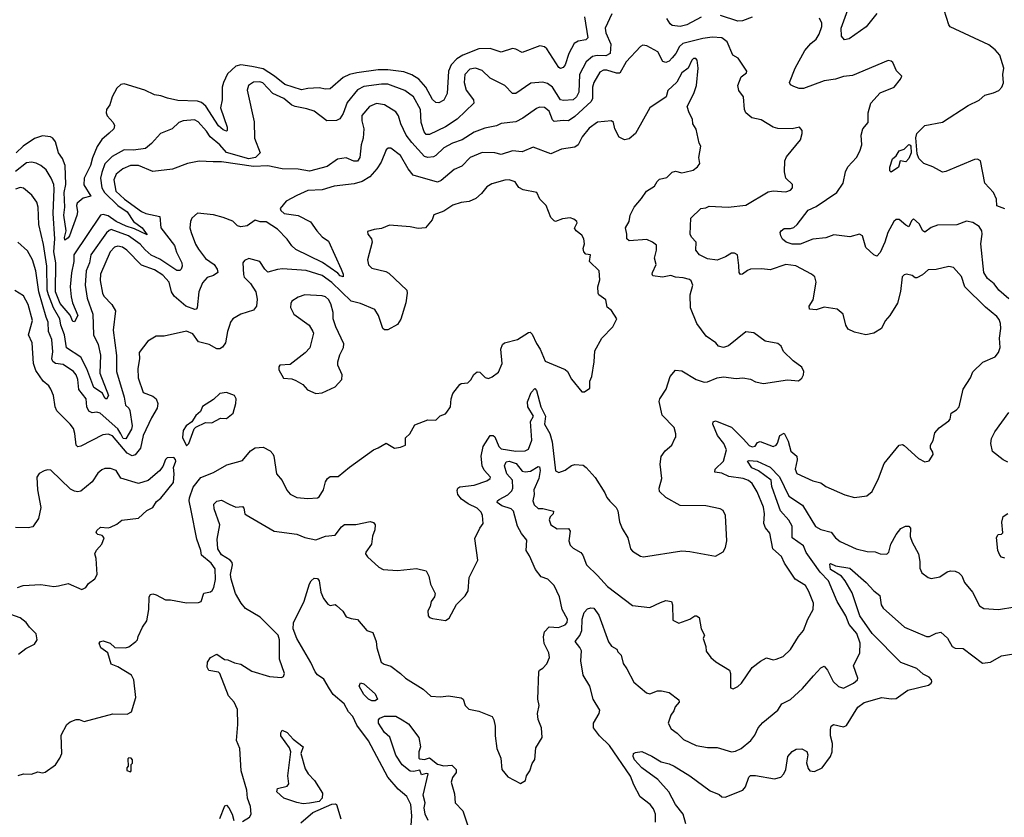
# Model space of a CAD drawing. Extents: x 1690054 to 1842981, y 782881 to 914114.
# Tile 386 of 656: x 1760462 to 1766622, y 878525 to 883518. Entities that reach past the tile are written whole.
import ezdxf

# ---------------------------------------------------------------- set-up
doc = ezdxf.new("R2010")
doc.units = 0

msp = doc.modelspace()

# ---------------------------------------------------------------- linework, layer by layer
at = {"layer": '0CON10XD'}
for points in [[(1765825, 883555.6), (1765757, 883473), (1765651.5, 883398.5), (1765622.5, 883392.5), (1765603.8, 883415), (1765601.1, 883465), (1765660, 883625)], [(1764167.3, 883555), (1764124.7, 883465), (1764129.6, 883435), (1764159.4, 883365), (1764155.4, 883305), (1764128.3, 883291.7), (1764075, 883292.5), (1764045, 883286.7), (1764005.7, 883254.3), (1763964.8, 883175), (1763959.8, 883065), (1763944.6, 883035), (1763925, 883016.8), (1763865, 883011.8), (1763845, 883016.7), (1763795, 883094.7), (1763765, 883118.5), (1763735, 883127.1), (1763659.4, 883120.6), (1763565, 883055.7), (1763545, 883055.7), (1763496.3, 883106.3), (1763405, 883150.9), (1763355, 883200), (1763314.6, 883214.6), (1763278.6, 883208.6), (1763246.2, 883175), (1763242.4, 883125), (1763254.4, 883075.6), (1763301.1, 883015), (1763303.1, 882995), (1763198.1, 882895), (1763125, 882846.7), (1763025, 882798.5), (1763005, 882800), (1762993.3, 882815), (1762974.7, 882875), (1762968.9, 882955), (1762926.1, 883035), (1762870.6, 883075), (1762765, 883113.6), (1762725, 883114.7), (1762615, 883098.8), (1762575, 883078.7), (1762510.8, 882999.3), (1762485, 882930.8), (1762465, 882897.5), (1762445, 882885.6), (1762383.8, 882885), (1762305, 882945.6), (1762259.3, 882959.3), (1762185, 882973.3), (1762165, 882982.9), (1762113.6, 883023.6), (1762045.5, 883055), (1761983.1, 883123.1), (1761965, 883128.9), (1761925, 883126.5), (1761893.8, 883105), (1761884.3, 883075.7), (1761928.6, 882878.6), (1761930.7, 882775), (1761966.9, 882685), (1761938.3, 882655), (1761895, 882645.9), (1761755, 882686.7), (1761713.6, 882735), (1761653.5, 882785), (1761630.4, 882820.4), (1761578.2, 882878.2), (1761555, 882890.7), (1761485, 882883.5), (1761458, 882875), (1761415, 882834.5), (1761343.9, 882806.1), (1761286.8, 882743.2), (1761249.1, 882710.9), (1761175, 882701.8), (1761115, 882702.2), (1761039.6, 882660.4), (1760995.3, 882614.7), (1760975, 882561.8), (1760968.2, 882525), (1760975.6, 882465), (1760993, 882435), (1761075, 882355.2), (1761134.7, 882315), (1761173.4, 882253.4), (1761227.5, 882215), (1761259.2, 882170.8), (1761179.3, 882209.3), (1761127.3, 882225), (1761066.4, 882255), (1761015, 882289.4), (1760985, 882298.4), (1760967.1, 882295), (1760800.5, 882045), (1760800.5, 882005), (1760786.1, 881933.9), (1760777.1, 881845), (1760783, 881783), (1760791.7, 881745), (1760825.3, 881665), (1760805, 881626), (1760795, 881629.4), (1760778.4, 881668.4), (1760715, 881741), (1760685.4, 881815), (1760687.3, 881995), (1760676, 882065), (1760682, 882145), (1760672.3, 882305), (1760677.4, 882457.4), (1760674.7, 882485), (1760659.2, 882525), (1760628, 882578), (1760595, 882604.6), (1760565, 882618.5), (1760535, 882625.5), (1760505, 882620.9), (1760435, 882566.4)], [(1765045, 883533.3), (1764985, 883510), (1764955, 883508.9), (1764846.3, 883543.7)], [(1766625, 882333.1), (1766575, 882353.3), (1766572.7, 882395), (1766555.5, 882435), (1766499.4, 882495), (1766473.9, 882633.9), (1766455, 882643.8), (1766435, 882642.5), (1766256.4, 882566.4), (1766235, 882564), (1766216.4, 882573.6), (1766175, 882597.5), (1766117.9, 882617.9), (1766088.3, 882648.3), (1766077.4, 882677.4), (1766067.7, 882777.7), (1766073.8, 882805), (1766125, 882855.9), (1766235, 882875.8), (1766395, 882980.6), (1766465, 883014.3), (1766500, 883045), (1766555, 883059.1), (1766587.5, 883075), (1766605.6, 883095), (1766616.7, 883123.3), (1766613.1, 883175), (1766618.9, 883215), (1766594.3, 883295), (1766565, 883328.6), (1766525, 883360.5), (1766283.4, 883473.4), (1766274.2, 883485), (1766246.8, 883576.8)], [(1763996.6, 883535), (1764016.4, 883403.6), (1764005, 883390.7), (1763955, 883382.8), (1763931.9, 883368.1), (1763897.1, 883305), (1763875, 883236), (1763861.8, 883218.2), (1763845, 883212.2), (1763835, 883218.6), (1763759.2, 883335), (1763745, 883347.1), (1763715.5, 883354.5), (1763605, 883312.5), (1763565, 883333.6), (1763545, 883337.1), (1763475, 883315.4), (1763405, 883338.1), (1763335, 883335.6), (1763235, 883296.5), (1763197.5, 883272.5), (1763160.8, 883235), (1763144.8, 883195), (1763136.2, 883055), (1763115, 883013.1), (1763085, 882997.1), (1763065, 882999.2), (1763045, 883018.5), (1763003, 883095), (1762958.2, 883145), (1762915, 883173.2), (1762865, 883191.9), (1762765, 883204.8), (1762705, 883204.1), (1762571.2, 883185), (1762525, 883174.3), (1762485, 883154.8), (1762404.3, 883085.7), (1762375, 883082.6), (1762335, 883091.1), (1762265, 883087.8), (1762225, 883079.6), (1762121.6, 883111.6), (1762056.5, 883165), (1761985, 883210.9), (1761914.9, 883225.1), (1761845, 883235.8), (1761814.2, 883225.8), (1761762, 883178), (1761736.7, 883125), (1761729, 883095), (1761728, 883015), (1761718.9, 882965), (1761759.5, 882845), (1761760.8, 882825), (1761755, 882819.2), (1761735, 882827.3), (1761705, 882854.1), (1761626.1, 882976.1), (1761599.7, 882999.7), (1761575, 883007), (1761451.4, 883011.4), (1761386, 883026), (1761345, 883041.8), (1761305, 883047.8), (1761245, 883076.9), (1761115, 883115.8), (1761095, 883112), (1761070.3, 883089.7), (1761040.6, 883035), (1761026, 882985), (1761006, 882955), (1761002, 882935), (1761010, 882915), (1761046, 882875), (1761056, 882855), (1761050, 882835), (1761022.6, 882807.4)], [(1764725, 883532.5), (1764635.8, 883485), (1764595, 883474.7), (1764545, 883482.2), (1764531.6, 883491.6), (1764511.1, 883525)], [(1766649.9, 881769.9), (1766587.5, 881825), (1766558.5, 881865), (1766517.6, 881897.6), (1766493.8, 881935), (1766475.6, 882115), (1766484.3, 882175), (1766481.4, 882195), (1766465, 882223.8), (1766425, 882248), (1766385, 882256), (1766325, 882234), (1766205, 882231.5), (1766165, 882217.1), (1766125, 882188), (1766112.5, 882195), (1766089.4, 882239.4), (1766055, 882271.2), (1766041.1, 882258.9), (1766025, 882221.2), (1766005, 882230.8), (1765965, 882266), (1765945, 882266.2), (1765931.2, 882255), (1765892.7, 882185), (1765874.5, 882125), (1765845, 882060), (1765825, 882037.5), (1765805, 882046.7), (1765755, 882091.2), (1765734.3, 882164.3), (1765715.9, 882175.9), (1765655, 882159.1), (1765555, 882171.8), (1765505, 882152.2), (1765425, 882143.3), (1765345, 882111.6), (1765295, 882111.8), (1765257.5, 882125), (1765235, 882144.4), (1765224.4, 882165), (1765220.8, 882185), (1765226, 882195), (1765245, 882210), (1765285, 882210.6), (1765305, 882217.8), (1765326.7, 882235), (1765395.7, 882325), (1765445, 882348.5), (1765574.3, 882435), (1765612.9, 882495), (1765629.2, 882565), (1765643.2, 882596.8), (1765698, 882655), (1765717.5, 882695), (1765730, 882735), (1765725.8, 882795), (1765738, 882835), (1765771.2, 882875), (1765771.2, 882935), (1765786.7, 882995), (1765845, 883060), (1765933.3, 883095), (1765973.3, 883145), (1765980, 883165), (1765947.9, 883197.9), (1765925, 883250), (1765915, 883258.8), (1765895, 883262), (1765672.6, 883167.4), (1765615, 883162.3), (1765565, 883145.5), (1765495.4, 883134.6), (1765365, 883087.3), (1765337.9, 883087.9), (1765305, 883098.9), (1765285, 883110), (1765279.2, 883125), (1765313.1, 883215), (1765374.5, 883325), (1765412.1, 883367.9), (1765444.6, 883395.4), (1765464, 883426), (1765480.4, 883475), (1765480, 883495), (1765466.9, 883526.9)], [(1766045, 881917.1), (1766010, 881925), (1765995, 881920), (1765983, 881907), (1765973, 881817), (1765953.3, 881743.3), (1765905.8, 881665), (1765876.4, 881633.6), (1765854.6, 881585.4), (1765806.7, 881555), (1765755, 881545.6), (1765685, 881561.4), (1765645, 881581.4), (1765631.5, 881605), (1765614.4, 881674.4), (1765576.7, 881705), (1765495, 881717.1), (1765445, 881700.6), (1765404.2, 881705), (1765401.5, 881725), (1765427.1, 881765), (1765445.7, 881875), (1765437, 881907), (1765416.7, 881925), (1765317.7, 881977.7), (1765255.5, 881984.5), (1765157.2, 881952.8), (1765105, 881958.5), (1765035, 881955.6), (1765015, 881948.6), (1764985, 881924.4), (1764972.3, 881922.3), (1764964.2, 881934.2), (1764961.2, 881978.8), (1764952, 882045), (1764935, 882057.1), (1764915, 882056.9), (1764877.7, 882032.3), (1764825, 882013.3), (1764765, 882020.5), (1764715.8, 882045), (1764693.1, 882075), (1764694.3, 882125), (1764665.5, 882155.5), (1764657.1, 882175), (1764660, 882275), (1764723.3, 882335), (1764755, 882340), (1764775, 882350), (1764895, 882344.5), (1765004.3, 882355.7), (1765145, 882440.8), (1765175, 882445.8), (1765255, 882440), (1765285, 882450), (1765296.7, 882465), (1765297.1, 882485), (1765256.2, 882525), (1765246.1, 882566.1), (1765249.4, 882635), (1765260.2, 882659.8), (1765346.2, 882765), (1765357.5, 882805), (1765357.5, 882825), (1765340, 882845), (1765295.8, 882834.2), (1765205, 882836.9), (1765175, 882844.2), (1765100.7, 882890.7), (1765043.2, 882903.2), (1765005, 882933.8), (1764996.4, 882956.4), (1764991.1, 883035), (1764961.9, 883075), (1764954.4, 883105), (1764975, 883160), (1765010, 883185), (1765012, 883195), (1764956, 883276), (1764924.4, 883295), (1764888.8, 883378.8), (1764855, 883404.5), (1764795, 883409.3), (1764735, 883400.7), (1764611.5, 883368.5), (1764590.5, 883349.5), (1764566.6, 883305), (1764545, 883279.5), (1764525, 883258.5), (1764505, 883248.9), (1764486.4, 883256.4), (1764455, 883315.5), (1764385, 883354.2), (1764361.2, 883358.8), (1764345, 883348.8), (1764256.1, 883253.9), (1764216.4, 883183.6), (1764195, 883182.7), (1764135, 883201.9), (1764115, 883200.8), (1764091.2, 883188.8), (1764053.8, 883125), (1764046.7, 883095), (1764045.8, 883025), (1764037.1, 883005), (1763935, 882911.5), (1763895, 882884.6), (1763862.6, 882887.4), (1763805, 882879.4), (1763795, 882891.2), (1763775, 882945.5), (1763745, 882968.5), (1763715, 882970.9), (1763695, 882962.7), (1763609.1, 882900.9), (1763565, 882879.3), (1763475, 882867.3), (1763445, 882852.3), (1763371.4, 882838.6), (1763305, 882813.1), (1763230, 882765), (1763170.8, 882745), (1763115, 882716.2), (1763065, 882666.7), (1763050.2, 882659.8), (1763015, 882654.7), (1762995, 882660.4), (1762915, 882749.3), (1762878.9, 882795), (1762846.9, 882865), (1762832.7, 882915), (1762815, 882940.6), (1762745, 882984.4), (1762695, 882992.1), (1762651.1, 882975), (1762603, 882917), (1762601.8, 882885), (1762614.1, 882834.1), (1762610.9, 882775), (1762597.8, 882735), (1762589.1, 882655), (1762575, 882632.9), (1762551.7, 882631.7), (1762505, 882652.9), (1762450, 882645), (1762385, 882599.5), (1762275, 882568.7), (1762205, 882582.4), (1762105, 882583.3), (1762015, 882603.2), (1761925, 882598.1), (1761725, 882627.6), (1761672.6, 882627.4), (1761585, 882632.6), (1761512.3, 882617.7), (1761418.8, 882581.2), (1761295, 882568), (1761205, 882605.6), (1761155, 882604), (1761106.7, 882585), (1761065, 882550), (1761050, 882515), (1761063.8, 882445), (1761116.9, 882395), (1761225, 882317.8), (1761252, 882305), (1761338.9, 882285), (1761345.9, 882215), (1761430.7, 882105), (1761442.3, 882062.3), (1761476.2, 881995), (1761478.9, 881975), (1761471.5, 881955), (1761463.1, 881946.9), (1761445, 881946.9), (1761338, 882018), (1761283.6, 882043.6), (1761247.3, 882077.3), (1761215, 882111.7), (1761142.1, 882165), (1761035, 882203.4), (1761021.2, 882198.8), (1761005, 882182.5), (1760908.1, 882045), (1760898.1, 881995), (1760878.4, 881945), (1760871.9, 881855), (1760883.3, 881775), (1760919.3, 881675), (1760923.8, 881545), (1760952.5, 881485), (1760967.4, 881417.4), (1760962.6, 881305), (1761017.5, 881165), (1761005, 881142.2), (1760995, 881148.6), (1760980.6, 881180.6), (1760926.5, 881215), (1760881.6, 881331.6), (1760844.7, 881405), (1760754.1, 881464.1), (1760743, 881545), (1760720, 881605), (1760714, 881645), (1760672.7, 881715), (1760641.3, 881795), (1760634.1, 881825), (1760631.7, 881975), (1760610.4, 882110.4), (1760581.2, 882235), (1760578.4, 882345), (1760568.7, 882375), (1760538.9, 882418.9), (1760485, 882463.6), (1760465, 882466.2), (1760435, 882457.6)], [(1764897, 881477), (1764865, 881466.7), (1764835, 881473.3), (1764816.7, 881495), (1764755.8, 881535.8), (1764699.2, 881615), (1764659.2, 881715), (1764655.7, 881795), (1764672.5, 881855), (1764662.7, 881882.7), (1764651.7, 881891.7), (1764612.5, 881902.5), (1764565, 881906.5), (1764535, 881916.4), (1764484.4, 881905.6), (1764423.3, 881915), (1764418, 881925), (1764420.8, 881935), (1764444.2, 881985), (1764434.4, 882025), (1764446.9, 882075), (1764445.4, 882105.4), (1764422, 882125), (1764385, 882141.5), (1764275, 882134.3), (1764261.2, 882145), (1764261.1, 882175), (1764251.4, 882215), (1764275.9, 882254.1), (1764282.2, 882295), (1764306.2, 882343.8), (1764352.2, 882397.8), (1764382.5, 882445), (1764433.3, 882475), (1764450, 882505), (1764465, 882518.7), (1764510.5, 882529.5), (1764545, 882563.4), (1764565, 882569.1), (1764605, 882559.5), (1764623.9, 882563.9), (1764675, 882576.7), (1764703, 882597), (1764717, 882617), (1764710, 882655), (1764723.8, 882725), (1764714, 882745), (1764695, 882832.5), (1764673.8, 882865), (1764671.2, 882895), (1764650, 882935), (1764638.8, 882975), (1764680, 883055), (1764697.1, 883105), (1764707.1, 883215), (1764700, 883265), (1764692.5, 883275), (1764677.5, 883275), (1764666.2, 883265), (1764644.4, 883215), (1764604.4, 883185), (1764572.6, 883127.4), (1764518, 883075), (1764506.7, 883035), (1764404, 882965), (1764315, 882806.2), (1764275, 882772), (1764245, 882766), (1764211.7, 882781.7), (1764185.7, 882835), (1764177.1, 882875), (1764165, 882884.2), (1764077, 882877), (1764025, 882839.2), (1763980, 882785), (1763955.4, 882734.6), (1763935, 882720), (1763852, 882708), (1763785, 882677.1), (1763675, 882720), (1763605, 882690), (1763545, 882697.5), (1763475, 882673.5), (1763435, 882683.6), (1763355, 882685.5), (1763280.8, 882655), (1763228.5, 882601.5), (1763180.5, 882579.5), (1763099.1, 882510.9), (1763075, 882501.2), (1762923.1, 882545), (1762893.2, 882583.2), (1762845, 882666.9), (1762785, 882713.3), (1762767.5, 882712.5), (1762755, 882702), (1762722.7, 882625), (1762696.4, 882583.6), (1762653.6, 882535), (1762605, 882504.7), (1762555, 882490), (1762428.8, 882475), (1762355, 882452.1), (1762265, 882447.5), (1762195, 882418), (1762129.3, 882380.7), (1762092.5, 882335), (1762095, 882322.5), (1762117.5, 882305), (1762205, 882291.3), (1762281.7, 882251.7), (1762320.4, 882195), (1762355, 882157.5), (1762395, 882130.8), (1762474.2, 881955), (1762486, 881925), (1762485, 881907.5), (1762466.7, 881915), (1762451.8, 881931.8), (1762356.9, 881996.9), (1762188.6, 882078.6), (1762165, 882101.1), (1762135, 882143.3), (1762075, 882205.7), (1762005, 882252.5), (1761967, 882253), (1761935, 882262.5), (1761885, 882226.7), (1761845, 882220), (1761825, 882227.5), (1761795, 882257.5), (1761735, 882279.6), (1761675, 882295.4), (1761575, 882306.5), (1761540, 882275), (1761530, 882255), (1761526.4, 882215), (1761533.9, 882185), (1761562.4, 882112.4), (1761581.1, 882081.1), (1761623.6, 882023.6), (1761679.5, 881985), (1761697.8, 881955), (1761700.8, 881935), (1761673.5, 881916.5), (1761635, 881903.8), (1761605, 881870.6), (1761583.8, 881815), (1761572.5, 881715), (1761566.7, 881705), (1761557, 881703), (1761501.1, 881725), (1761427.8, 881787.8), (1761411.8, 881815), (1761397.9, 881875), (1761358.5, 881918.5), (1761305, 881952), (1761225, 881980.4), (1761133.3, 882075), (1761105, 882093.8), (1761075, 882099.2), (1761055, 882093.8), (1761028.6, 882065), (1760967.6, 881925), (1760964.8, 881885), (1760979.1, 881805), (1760987.9, 881787.9), (1761039.5, 881735), (1761060.6, 881695), (1761046.2, 881575), (1761068.3, 881415), (1761066.9, 881315), (1761116.1, 881155), (1761123.8, 881105), (1761145.5, 881085), (1761151.2, 881071.2), (1761165.2, 880975), (1761161.7, 880955), (1761127, 880893), (1761109, 880895), (1761094.8, 880924.8), (1761075.9, 880955.9), (1760966.5, 881055), (1760945, 881060.3), (1760915, 881056.4), (1760895, 881067.8), (1760881.8, 881095), (1760876.9, 881145), (1760833, 881203), (1760825, 881265.8), (1760814.3, 881294.3), (1760797.7, 881315), (1760735, 881359.6), (1760685, 881365.8), (1760668.5, 881378.5), (1760663.9, 881395), (1760668.3, 881438.3), (1760663.7, 881515), (1760642.1, 881565), (1760640.6, 881625), (1760627.1, 881655), (1760582, 881815), (1760563, 881945), (1760541.1, 882015), (1760509.9, 882069.9), (1760450.5, 882125)], [(1761022.6, 882807.4), (1760975, 882766.7), (1760946.5, 882723.5), (1760916.9, 882653.1), (1760904.2, 882605), (1760864.7, 882525), (1760864.3, 882484.3), (1760907, 882413), (1760860, 882400), (1760821.7, 882368.3), (1760817.6, 882355), (1760824.6, 882315), (1760818.5, 882291.5), (1760772.7, 882165), (1760765, 882151.5), (1760745, 882138), (1760741.3, 882155), (1760751.8, 882195), (1760738, 882295), (1760744.4, 882345), (1760740.9, 882435), (1760751.5, 882485), (1760746.5, 882605), (1760729, 882649), (1760704.7, 882685), (1760685, 882752.5), (1760670, 882775), (1760655, 882784), (1760605, 882790.2), (1760555, 882773.5), (1760483.8, 882725), (1760439, 882685)], [(1765915, 882563.8), (1765905, 882572.5), (1765905.4, 882595.4), (1765922.4, 882647.6), (1765945.6, 882664.4), (1765965, 882696.9), (1765995, 882707.1), (1766025, 882735.8), (1766032.9, 882732.9), (1766038.1, 882725), (1766039.4, 882685), (1766025, 882648.8), (1766005, 882628.8), (1765970, 882635), (1765959.1, 882595), (1765915, 882563.8)], [(1760453, 878787), (1760485, 878796.7), (1760535, 878794), (1760575, 878808.8), (1760605, 878804), (1760622.3, 878807.7), (1760685, 878853.3), (1760713.8, 878895), (1760726, 878925), (1760721.2, 879038.8), (1760757.5, 879105), (1760777, 879123), (1760815, 879137.5), (1760835, 879137.5), (1760865, 879123.8), (1761045, 879172.5), (1761135, 879170), (1761162.5, 879185), (1761188.8, 879275), (1761176.7, 879385), (1761162.5, 879415), (1761075, 879465.7), (1761035, 879483.3), (1761014.3, 879554.3), (1760970, 879585), (1760960, 879615), (1760967.5, 879625), (1760985, 879630), (1761028.8, 879615), (1761058, 879588), (1761125, 879586.4), (1761145, 879591.2), (1761188.6, 879625), (1761198.6, 879635), (1761202.7, 879657.3), (1761231.2, 879715), (1761257.1, 879755), (1761270.4, 879825), (1761272.2, 879905), (1761280.7, 879919.3), (1761295, 879923.1), (1761315, 879917.8), (1761375, 879885.7), (1761405.9, 879885.9), (1761505, 879867.5), (1761580.7, 879869.3), (1761597.5, 879875), (1761615, 879927.5), (1761655, 879936.7), (1761666.7, 879945), (1761675.9, 879964.1), (1761686.2, 880013.8), (1761685, 880081.2), (1761660.5, 880115), (1761599.1, 880165), (1761596.1, 880195), (1761570.7, 880265), (1761534.7, 880445), (1761523.2, 880505), (1761525.3, 880525), (1761548.2, 880591.8), (1761595, 880650.9), (1761675, 880683.5), (1761757.9, 880732.1), (1761855, 880757.8), (1761905, 880818.6), (1761935, 880838.1), (1761985, 880841.4), (1762028.7, 880818.7), (1762045, 880800.8), (1762052.7, 880785), (1762068.6, 880675), (1762103.9, 880633.9), (1762133.6, 880573.6), (1762155, 880547.5), (1762195, 880527.5), (1762265, 880520.8), (1762325, 880523.8), (1762335, 880530), (1762363.1, 880575), (1762375.6, 880625), (1762387.1, 880645), (1762405, 880657.3), (1762455, 880658.6), (1762525, 880717.5), (1762675, 880826), (1762705, 880838), (1762755, 880867.5), (1762806.4, 880836.4), (1762845, 880842), (1762876, 880854), (1762875, 880900), (1762902.5, 880925), (1762935, 880982.5), (1763015, 881012.5), (1763065, 881010), (1763091.7, 881038.3), (1763125, 881050), (1763135, 881060), (1763156.4, 881093.6), (1763161.4, 881145), (1763172.1, 881177.9), (1763215, 881233.8), (1763225, 881240), (1763265.6, 881244.4), (1763285, 881263.8), (1763303.2, 881296.8), (1763325, 881313.8), (1763341.2, 881311.2), (1763375, 881277.1), (1763395, 881271.4), (1763418.7, 881281.3), (1763457.9, 881312.1), (1763480, 881365), (1763472.9, 881455), (1763482.5, 881485), (1763495.5, 881494.5), (1763576, 881515), (1763645, 881559.4), (1763655, 881560.8), (1763668.5, 881548.5), (1763695, 881490), (1763718.6, 881455), (1763750, 881380), (1763875, 881328), (1763888.8, 881315), (1763915, 881266.7), (1763978.3, 881188.3), (1763995, 881187.5), (1764029.3, 881210.7), (1764030, 881255), (1764040.8, 881285), (1764055.8, 881375), (1764060.8, 881445), (1764103.3, 881525), (1764173.3, 881595), (1764198.8, 881645), (1764165, 881697.5), (1764137.3, 881717.3), (1764128.1, 881765), (1764086, 881795), (1764080.8, 881805), (1764078.6, 881845), (1764091.2, 881888.8), (1764087.5, 881945), (1764026.2, 882005), (1764033.8, 882045), (1764005, 882050.8), (1763991.4, 882065), (1763987.1, 882085), (1763996, 882115), (1763992, 882145), (1763978.8, 882168.8), (1763942.5, 882195), (1763933.6, 882213.6), (1763950, 882245), (1763947.5, 882255), (1763929.7, 882269.7), (1763905, 882277.1), (1763858.9, 882271.1), (1763815, 882253.8), (1763805, 882258.8), (1763785, 882278.8), (1763755, 882353.8), (1763716.2, 882395), (1763697.5, 882435), (1763612.3, 882452.3), (1763585, 882466.7), (1763572, 882485), (1763562.3, 882502.3), (1763523.9, 882516.1), (1763496.2, 882513.8), (1763415, 882490.4), (1763385, 882470.8), (1763351.1, 882428.9), (1763315, 882398), (1763275, 882379.7), (1763224.1, 882374.1), (1763172.7, 882357.3), (1763115, 882320), (1763053.9, 882296.1), (1763042.5, 882265), (1763000, 882215), (1762955, 882210), (1762905, 882220.9), (1762775, 882230.7), (1762725, 882210.6), (1762680, 882205), (1762638.3, 882191.7), (1762640, 882175), (1762663.1, 882145), (1762667.5, 882125), (1762638.1, 882015), (1762645, 881984), (1762665, 881963.1), (1762751.7, 881941.7), (1762771.5, 881931.5), (1762884.4, 881824.4), (1762887.1, 881805), (1762878.8, 881745), (1762847, 881643), (1762825, 881610), (1762765, 881576.9), (1762745, 881575.8), (1762734.4, 881585), (1762706.9, 881666.9), (1762683.4, 881703.4), (1762595, 881741.8), (1762536.2, 881756.2), (1762415, 881873.5), (1762355, 881916.8), (1762255, 881946.9), (1762107.2, 881957.2), (1762075, 881954.4), (1762015, 881936.7), (1761995, 881956.2), (1761965, 882004.2), (1761895, 882023.8), (1761869.5, 882010.5), (1761858.8, 881995), (1761862.1, 881922.1), (1761866, 881905), (1761905, 881865.7), (1761940, 881815), (1761947.8, 881767.8), (1761944.4, 881725), (1761925, 881698.6), (1761845.7, 881674.3), (1761795.8, 881644.2), (1761780, 881625), (1761773.8, 881603.8), (1761761.1, 881565), (1761750.6, 881495), (1761731.4, 881468.6), (1761715, 881457.7), (1761695, 881457.9), (1761647.5, 881485), (1761580.9, 881500.9), (1761545, 881550.8), (1761505, 881566.9), (1761365, 881537.1), (1761315, 881536.9), (1761264.2, 881505), (1761208.8, 881435), (1761211.8, 881395), (1761201.1, 881335), (1761202.5, 881275), (1761233.8, 881183.8), (1761295, 881161.2), (1761316.7, 881145), (1761326.4, 881115), (1761322.9, 881085), (1761286.4, 881025), (1761235.3, 880915), (1761217.1, 880835), (1761185, 880793.4), (1761165, 880786.5), (1761135, 880803.2), (1761042.5, 880912.5), (1761015, 880922.5), (1760981.2, 880918.8), (1760845, 880848.1), (1760825, 880844.3), (1760815, 880853.8), (1760808, 880928), (1760797.6, 880957.6), (1760778.6, 880985), (1760695, 881070), (1760683.9, 881093.9), (1760672.9, 881165), (1760657.1, 881205), (1760644.4, 881225), (1760609.5, 881255), (1760562.7, 881322.7), (1760548.6, 881365), (1760540, 881495), (1760517.1, 881545), (1760541.6, 881635), (1760515.4, 881735), (1760485, 881788.6), (1760431.5, 881821.5)], [(1762906.8, 878415), (1762914.8, 878535), (1762908.3, 878605), (1762885, 878654.6), (1762830.1, 878700.1), (1762765.2, 878775.2), (1762645, 879003.3), (1762571, 879101), (1762545.9, 879155.9), (1762519.6, 879185), (1762492.9, 879235), (1762423.4, 879293.4), (1762401.2, 879328.8), (1762365, 879389.3), (1762325, 879417.2), (1762309.7, 879435), (1762283.1, 879493.1), (1762195.5, 879645), (1762173.5, 879705), (1762175, 879742), (1762242.3, 879877.7), (1762275, 879985.6), (1762285, 880005.6), (1762305, 880022.5), (1762325, 880018.8), (1762335.6, 880005.6), (1762346.7, 879935), (1762363.1, 879895), (1762389.1, 879859.1), (1762405, 879850), (1762435, 879856), (1762445, 879851.2), (1762483.3, 879815), (1762505, 879780), (1762535, 879768.8), (1762575, 879763.8), (1762633.8, 879695), (1762671.2, 879681.2), (1762692.9, 879625), (1762696.2, 879585), (1762723.8, 879495), (1762742.7, 879482.7), (1762785, 879470), (1762845, 879425.8), (1762875, 879395.7), (1762986.8, 879326.8), (1763035, 879283.3), (1763095, 879279.2), (1763145, 879285.8), (1763225, 879273.3), (1763236, 879265), (1763248, 879225), (1763271.7, 879201.7), (1763335, 879190), (1763417.5, 879155), (1763428.8, 879135), (1763436.1, 879096.1), (1763435.7, 879035), (1763447.9, 878955), (1763471.9, 878895), (1763479.2, 878825), (1763515, 878778.8), (1763595, 878736.2), (1763626.7, 878755), (1763633.3, 878785), (1763654.2, 878815.8), (1763668.3, 878861.7), (1763684.1, 878885.9), (1763691.3, 878958.7), (1763730.8, 879025), (1763725.8, 879085), (1763705, 879137.5), (1763700.6, 879175), (1763711.4, 879225), (1763704.3, 879265), (1763710, 879435), (1763714.3, 879445.7), (1763735, 879458.8), (1763760, 879485), (1763775.9, 879525.9), (1763772.5, 879555), (1763742.3, 879612.3), (1763739.2, 879655), (1763745.6, 879685), (1763775, 879717.1), (1763833.6, 879713.6), (1763875, 879728.9), (1763887.3, 879745), (1763889.5, 879765), (1763856.6, 879826.6), (1763838.7, 879905), (1763805, 879976.2), (1763765.5, 880015), (1763725, 880030), (1763689.3, 880075), (1763651.7, 880161.7), (1763630, 880195), (1763635, 880260), (1763600.6, 880300.6), (1763577.3, 880347.3), (1763551.7, 880441.7), (1763535.9, 880455.9), (1763478.5, 880475), (1763450, 880495), (1763451.4, 880505), (1763462.5, 880515), (1763516.9, 880543.1), (1763541.3, 880568.7), (1763547.8, 880585), (1763544.7, 880635), (1763510.6, 880675), (1763495.2, 880725), (1763505, 880749.3), (1763525, 880754.3), (1763568.8, 880738.8), (1763605, 880692.5), (1763625, 880686.6), (1763658.5, 880691.5), (1763705, 880720.6), (1763715, 880718.8), (1763717.6, 880695), (1763710.3, 880645), (1763677.7, 880575), (1763680.2, 880545), (1763673.4, 880505), (1763680.6, 880480.6), (1763705, 880458.5), (1763735, 880458.8), (1763800.9, 880440.9), (1763800.6, 880425), (1763781.1, 880405), (1763773.6, 880386.4), (1763785, 880355.6), (1763825, 880330), (1763895, 880332.5), (1763905.4, 880315), (1763896.9, 880255), (1763905, 880228.1), (1763925, 880208.8), (1763971.8, 880181.8), (1763984.3, 880165), (1764007.5, 880105), (1764077.9, 880037.9), (1764138.9, 879968.9), (1764295, 879850), (1764405, 879838.9), (1764470.2, 879869.8), (1764505, 879882.5), (1764540, 879875), (1764545.7, 879855.7), (1764548.3, 879758.3), (1764585, 879740), (1764655, 879766), (1764685, 879785.8), (1764696.7, 879786.7), (1764712, 879775), (1764725.7, 879705), (1764746.7, 879665), (1764738.8, 879645), (1764755.5, 879595), (1764755.8, 879565), (1764785, 879526), (1764817.7, 879497.7), (1764903.3, 879445), (1764910, 879425), (1764910, 879335), (1764925, 879330), (1764955, 879343.3), (1764978.8, 879365), (1765045, 879462), (1765097.4, 879502.6), (1765135, 879522.5), (1765175, 879510), (1765195, 879513.8), (1765237.6, 879532.4), (1765284.5, 879575.5), (1765335, 879656.2), (1765366.4, 879693.6), (1765392.2, 879765), (1765425.4, 879824.6), (1765427.3, 879865), (1765398.5, 879938.5), (1765378.1, 879975), (1765312.9, 880015), (1765246, 880116), (1765227.6, 880157.6), (1765172.9, 880205), (1765155, 880303.3), (1765127.4, 880337.4), (1765116.8, 880365), (1765121.5, 880425), (1765115, 880466.2), (1765075, 880562.5), (1765044.5, 880615), (1765022.2, 880632.2), (1764988.6, 880645), (1764898, 880658), (1764855, 880680), (1764811.2, 880685), (1764813.3, 880705), (1764865.6, 880755), (1764883.3, 880825), (1764867, 880865), (1764828.4, 880915), (1764798.6, 880985), (1764800.6, 880999.4), (1764814.2, 881005.8), (1764825, 881003.1), (1764915, 880966.7), (1764991, 880891), (1765025, 880852.5), (1765045, 880842.9), (1765062.5, 880847.5), (1765078.2, 880871.8), (1765095, 880878.2), (1765175, 880846.4), (1765195, 880854.4), (1765204.1, 880865.9), (1765218.1, 880915), (1765245, 880929.2), (1765269.8, 880879.8), (1765287.4, 880817.4), (1765324.6, 880784.6), (1765327, 880763), (1765312.9, 880705), (1765325, 880676.7), (1765425, 880630.8), (1765475, 880618), (1765505, 880596), (1765625, 880544), (1765685, 880525.8), (1765762.3, 880537.7), (1765795, 880563.3), (1765836, 880645), (1765870.9, 880739.1), (1765963.3, 880855), (1765985, 880858), (1765995, 880852), (1766085, 880771.2), (1766125, 880750), (1766153, 880757), (1766176.7, 880795), (1766175, 880810), (1766161.2, 880835), (1766161.2, 880855), (1766176.7, 880883.3), (1766188.3, 880931.7), (1766215, 880963.8), (1766275, 881005.8), (1766282.6, 881017.4), (1766288.8, 881055), (1766322.5, 881075), (1766340, 881095), (1766365.6, 881205), (1766410, 881275), (1766425, 881313.3), (1766487, 881373), (1766565, 881408), (1766585.6, 881434.4), (1766595.5, 881465), (1766592.3, 881525), (1766600.8, 881585), (1766598.9, 881615), (1766590.7, 881640.7), (1766575, 881660), (1766505, 881717.7), (1766374.6, 881845), (1766355, 881910.8), (1766305, 881965.8), (1766275, 881972.2), (1766196, 881954), (1766145, 881952.2), (1766109.8, 881920.2), (1766075, 881902.5), (1766065, 881902.5), (1766045, 881917.1)], [(1762315, 881177.5), (1762355, 881182.5), (1762435, 881219.2), (1762478, 881265), (1762480, 881295), (1762452.5, 881355), (1762452.5, 881375), (1762465, 881420), (1762487.5, 881465), (1762489.3, 881489.3), (1762439.2, 881595), (1762423.3, 881645), (1762422.3, 881685), (1762409.1, 881739.1), (1762395, 881766.7), (1762375, 881783.6), (1762355, 881790), (1762245, 881794.6), (1762205, 881780), (1762165.5, 881755), (1762158.1, 881741.9), (1762156.7, 881716.7), (1762176.7, 881675), (1762273.8, 881605), (1762296.7, 881565), (1762300, 881555), (1762276.2, 881463.8), (1762247.3, 881432.7), (1762155, 881360), (1762090, 881355), (1762082.5, 881345), (1762082.5, 881325), (1762113, 881273), (1762165, 881268.8), (1762189.5, 881259.5), (1762234.1, 881234.1), (1762261.7, 881201.7), (1762315, 881177.5)], [(1761855, 878498.2), (1761898.9, 878525), (1761910.4, 878545), (1761905, 878592.5), (1761887.8, 878645), (1761882.7, 878695), (1761847.8, 878815), (1761838.9, 878955), (1761818.6, 879005), (1761826.1, 879106.1), (1761825, 879200), (1761803.8, 879245), (1761769.4, 879285), (1761714.5, 879424.5), (1761705, 879432.5), (1761645, 879443.3), (1761634.1, 879464.1), (1761636.5, 879495), (1761655, 879524.3), (1761695, 879546), (1761743, 879513), (1761765, 879510), (1761805, 879492), (1761845, 879484.4), (1761915, 879440.5), (1762025, 879407.1), (1762099.3, 879400.7), (1762113, 879407), (1762118, 879425), (1762087.1, 879515), (1762088.4, 879635), (1762078.9, 879665), (1761967.3, 879777.3), (1761875, 879832.7), (1761847.7, 879865), (1761812.3, 879925), (1761784.1, 880015), (1761781.6, 880045), (1761794.1, 880105), (1761790.5, 880120.5), (1761778.2, 880135), (1761725, 880167.5), (1761701.4, 880205), (1761697.7, 880265), (1761714.6, 880355), (1761678.5, 880455), (1761676, 880485), (1761695, 880504), (1761725, 880510), (1761773.1, 880485), (1761815, 880465.6), (1761855, 880470), (1761865, 880460), (1761871.4, 880425), (1761878, 880418), (1762055, 880315.4), (1762195, 880296.5), (1762245, 880276.5), (1762315, 880261.5), (1762375, 880285.4), (1762435, 880290), (1762475, 880344), (1762495, 880357.5), (1762565, 880357.5), (1762655, 880375.6), (1762675, 880370), (1762686.5, 880355), (1762683.8, 880325), (1762669.5, 880285), (1762663.6, 880235), (1762627.5, 880185), (1762625.8, 880175), (1762637.5, 880155), (1762709.7, 880089.7), (1762735, 880076), (1762825, 880068.8), (1762945, 880083.3), (1763005, 880067.5), (1763022.5, 880035), (1763031.2, 879985), (1763061.2, 879925), (1763056.2, 879905), (1763036.2, 879875), (1763030, 879845), (1763015, 879817.5), (1763017, 879787), (1763025, 879776.2), (1763045, 879768.8), (1763125, 879756.7), (1763148.8, 879771.2), (1763195, 879857.5), (1763249.3, 879910.7), (1763267, 879943), (1763273.3, 880025), (1763329.2, 880135), (1763309.3, 880270.7), (1763340, 880335), (1763362.5, 880365), (1763357.1, 880415), (1763350, 880435), (1763325, 880460.9), (1763267.1, 880487.1), (1763226.8, 880516.8), (1763203.4, 880545), (1763198.7, 880571.3), (1763203.8, 880585), (1763216, 880594), (1763305.3, 880604.7), (1763385, 880630.5), (1763405.8, 880645), (1763407.1, 880655), (1763368.4, 880698.4), (1763354.4, 880724.4), (1763348.7, 880785), (1763362.1, 880845), (1763404.5, 880915.5), (1763425, 880915.6), (1763435, 880905.7), (1763459.6, 880845), (1763475, 880831.2), (1763565, 880816.7), (1763625, 880818.6), (1763645, 880829.2), (1763666.8, 880885), (1763658.1, 881001.9), (1763676, 881035), (1763641.5, 881095), (1763639.1, 881125), (1763662.9, 881185), (1763685, 881208.8), (1763696, 881196), (1763722.7, 881095), (1763750.8, 881035), (1763746, 880985), (1763778.2, 880928.2), (1763794.3, 880875), (1763815, 880693.3), (1763835, 880684), (1763875, 880698), (1763915, 880726.7), (1763935, 880733.8), (1763988.3, 880728.3), (1764006.7, 880715), (1764061.7, 880651.7), (1764123.8, 880555), (1764135, 880526.7), (1764154.5, 880504.5), (1764193.3, 880465), (1764203.9, 880443.9), (1764214, 880375), (1764231.7, 880331.7), (1764265.8, 880275), (1764282.5, 880205), (1764295, 880190.8), (1764345, 880160), (1764365, 880155.7), (1764605, 880193.1), (1764655, 880189.2), (1764815, 880158.8), (1764863.9, 880186.1), (1764877.3, 880212.7), (1764886.9, 880255), (1764876.9, 880415), (1764864, 880445), (1764845, 880455.6), (1764755, 880474.2), (1764595, 880476.2), (1764505, 880526.2), (1764464, 880565), (1764462, 880585), (1764479.2, 880645), (1764469.2, 880735), (1764476.1, 880783.9), (1764500.5, 880819.5), (1764542.5, 880855), (1764560, 880895), (1764566.2, 880905), (1764566.2, 880925), (1764556.7, 880965), (1764482.5, 881042.5), (1764462.9, 881127.1), (1764466, 881145), (1764506.2, 881205), (1764532.5, 881285), (1764565, 881323.3), (1764605, 881319.2), (1764695, 881265.8), (1764745, 881248.8), (1764765, 881251.2), (1764825, 881276), (1764865, 881281.2), (1764945, 881272.5), (1764986.1, 881276.1), (1765035, 881266.7), (1765065, 881250), (1765115, 881241.2), (1765265, 881263.8), (1765335, 881257.5), (1765356.1, 881273.9), (1765366.7, 881295), (1765367.5, 881315), (1765355, 881342.5), (1765301.2, 881381.2), (1765240.3, 881440.3), (1765226, 881475), (1765205, 881490.8), (1765126.1, 881506.1), (1765055, 881556.7), (1765005, 881563.3), (1764897, 881477)], [(1761505, 880850), (1761521.2, 880865), (1761554, 880956), (1761563.8, 880966.2), (1761625, 880996.7), (1761665, 880993.1), (1761717.7, 881022.3), (1761755, 881021.4), (1761796.7, 881055), (1761814.1, 881115.9), (1761815.6, 881145), (1761805.7, 881165), (1761755, 881183.1), (1761715, 881178), (1761675, 881140.8), (1761605, 881096.7), (1761592.5, 881065), (1761565, 881040), (1761539.3, 881000.7), (1761502.5, 880975), (1761485, 880946.7), (1761481.3, 880901.3), (1761505, 880850)], [(1766645, 880748.6), (1766615, 880761.9), (1766548, 880815), (1766538.1, 880865), (1766542.9, 880895), (1766562.6, 880937.4), (1766650.9, 881059.1)], [(1760447.7, 879962.3), (1760484.2, 879975.8), (1760595, 879982.5), (1760675, 879970), (1760705, 879974.2), (1760765, 879988.8), (1760851.7, 879951.7), (1760875, 879963.3), (1760892.5, 879987.5), (1760933, 880017), (1760945.7, 880045), (1760940.8, 880145), (1760932, 880175), (1760942.1, 880197.9), (1760975.8, 880235), (1760990, 880275), (1760978.3, 880288.3), (1760950, 880295), (1760940, 880305), (1760945, 880320), (1760968.3, 880341.7), (1761015, 880336.2), (1761029.5, 880340.5), (1761069.5, 880360.5), (1761100, 880385), (1761205, 880398), (1761256.7, 880445), (1761295.9, 880464.1), (1761317.7, 880502.3), (1761345, 880522.5), (1761425, 880621.2), (1761428.6, 880675), (1761424, 880715), (1761438.8, 880755), (1761437.5, 880765), (1761426.1, 880776.1), (1761385, 880774.2), (1761374.3, 880765), (1761358.5, 880721.5), (1761337.3, 880692.7), (1761266, 880634), (1761205, 880613.5), (1761095, 880648.6), (1761065.6, 880695), (1761030.9, 880709.1), (1760995, 880707.5), (1760975, 880700), (1760951.7, 880678.3), (1760915, 880625.8), (1760845, 880566.2), (1760825, 880562.5), (1760805, 880565.7), (1760779.8, 880579.8), (1760657, 880697), (1760635, 880700.8), (1760615, 880694), (1760583.2, 880676.8), (1760568.6, 880655), (1760573.3, 880575), (1760594.3, 880464.3), (1760580.4, 880395), (1760545, 880342.9), (1760515, 880336.9), (1760435, 880339.4)], [(1764261.5, 879455), (1764305, 879370.8), (1764383, 879303), (1764405, 879297.5), (1764453.2, 879316.8), (1764477.5, 879317.5), (1764525, 879305.8), (1764585, 879261.2), (1764586.9, 879245), (1764563.3, 879216.7), (1764555, 879191.4), (1764536.2, 879165), (1764518.6, 879115), (1764537.9, 879077.9), (1764575, 879051.4), (1764615, 879011.4), (1764695, 878974.5), (1764765, 878962.2), (1764825, 878961.1), (1764915, 878935.6), (1764941.3, 878938.7), (1764975, 878955.6), (1765036, 879005), (1765061.3, 879038.7), (1765081.4, 879085), (1765111.1, 879118.9), (1765204.2, 879195), (1765231.2, 879235), (1765285, 879263.1), (1765358.5, 879331.5), (1765429.3, 879410.7), (1765475, 879461.4), (1765495, 879470), (1765516.7, 879445), (1765551.4, 879375), (1765585, 879342.9), (1765615, 879332.9), (1765678.8, 879365), (1765703.3, 879385), (1765706.7, 879395), (1765677.7, 879472.3), (1765717.5, 879555), (1765719.4, 879615), (1765700, 879675), (1765650.7, 879730.7), (1765630.9, 879785), (1765577.4, 879875), (1765522.5, 880005), (1765470.2, 880060.2), (1765423.4, 880123.4), (1765383.3, 880183.3), (1765366.3, 880225), (1765295.4, 880275), (1765295, 880347.1), (1765275, 880384.2), (1765222.7, 880442.7), (1765202.1, 880495), (1765167.3, 880595), (1765164, 880635), (1765085, 880694), (1765041.8, 880711.8), (1765016.2, 880755), (1765025, 880758.9), (1765075, 880753.3), (1765156.2, 880716.2), (1765215, 880656.2), (1765275, 880535.8), (1765359.2, 880479.2), (1765440, 880345), (1765475, 880326.6), (1765539.7, 880309.7), (1765566.5, 880275), (1765595, 880250.9), (1765695, 880205.6), (1765765, 880187.8), (1765815, 880186.2), (1765845, 880174), (1765887.1, 880172.9), (1765899.2, 880185), (1765912.5, 880235), (1765945, 880295.8), (1765975, 880332), (1766003.2, 880346.8), (1766025, 880347.1), (1766034.3, 880334.3), (1766033, 880283), (1766046.5, 880246.5), (1766086.2, 880175), (1766094.5, 880125.5), (1766093.5, 880083.5), (1766105.8, 880055.8), (1766145, 880026.2), (1766165, 880020), (1766219.5, 880030.5), (1766265, 880062), (1766285, 880068), (1766315, 880066), (1766337.5, 880055), (1766357.3, 880037.3), (1766373.8, 879995), (1766424, 879935), (1766467.7, 879847.7), (1766495, 879832.5), (1766585, 879826), (1766688.1, 879841.9)], [(1766625, 880146.7), (1766605, 880153.3), (1766593.8, 880165), (1766582.5, 880195), (1766572.7, 880277.3), (1766583.9, 880296.1), (1766605, 880296.7), (1766613.8, 880306.2), (1766606.8, 880373.2), (1766615, 880408.8), (1766645, 880427.5)], [(1764629.2, 878485), (1764612.5, 878545), (1764564.7, 878605), (1764524.1, 878685), (1764455, 878761.4), (1764354.5, 878835), (1764308.8, 878885), (1764300, 878905), (1764302.5, 878925), (1764315, 878930), (1764355, 878936.7), (1764417.2, 878907.2), (1764475, 878872.5), (1764525, 878860.5), (1764557.5, 878845), (1764655, 878783.5), (1764780.8, 878690.8), (1764837.2, 878667.2), (1764855, 878653.5), (1764875, 878650), (1764985.6, 878695), (1765002.9, 878715), (1765024, 878776), (1765035, 878785.6), (1765065, 878786.7), (1765185, 878766.2), (1765223.9, 878776.1), (1765242.4, 878797.6), (1765254.5, 878825), (1765267.5, 878905), (1765295, 878936.2), (1765319.5, 878950.5), (1765355, 878953.8), (1765386.1, 878936.1), (1765392, 878915), (1765384.4, 878865), (1765395, 878831.2), (1765406.4, 878816.4), (1765435, 878812.2), (1765482.9, 878835), (1765534.2, 878905), (1765544.8, 878935), (1765547.4, 878987.4), (1765535.5, 879035), (1765535.7, 879075), (1765538.8, 879095), (1765554.4, 879105.6), (1765615, 879091.1), (1765635, 879099.1), (1765704.8, 879215.2), (1765745, 879244.3), (1765855, 879274.8), (1765915, 879266.5), (1765945, 879268.7), (1766019.2, 879320.8), (1766147, 879353), (1766164.4, 879365), (1766167.9, 879375), (1766166.8, 879385), (1766152.2, 879402.2), (1766115, 879421.1), (1766075, 879455.5), (1765973.8, 879493.8), (1765796, 879675), (1765717.3, 879785), (1765669.9, 879929.9), (1765626.9, 880005), (1765604.4, 880034.4), (1765535.5, 880075), (1765530, 880110), (1765535, 880113.8), (1765565, 880099.4), (1765655, 880084.6), (1765758.5, 879995), (1765805, 879942.9), (1765843.5, 879913.5), (1765852.3, 879855), (1765863.3, 879833.3), (1765998.5, 879715), (1766135, 879655.6), (1766155, 879655.8), (1766195, 879677.1), (1766225, 879684), (1766266.2, 879646.2), (1766295, 879594.4), (1766315, 879584.4), (1766365, 879582), (1766485, 879490), (1766535, 879496.9), (1766605.4, 879534.6), (1766732.6, 879557.4)], [(1760455, 879546.7), (1760499.5, 879580.5), (1760555, 879608.8), (1760571.2, 879635), (1760565, 879672.5), (1760524.2, 879714.2), (1760503.3, 879745), (1760464.2, 879774.2), (1760407.5, 879795)], [(1764438.9, 878495), (1764440, 878545), (1764427.2, 878577.2), (1764405.8, 878605), (1764343.7, 878653.7), (1764305, 878727.1), (1764283.3, 878783.3), (1764152.7, 878975), (1764088.9, 879035), (1764051.1, 879085), (1764051.1, 879115), (1764086.7, 879175), (1764091.1, 879195), (1764050, 879265), (1764028.1, 879345), (1763986.5, 879415), (1763973.6, 879505), (1763976, 879566), (1763967, 879587), (1763936.9, 879625), (1763967, 879663), (1763978.7, 879695), (1763980.5, 879765), (1763993.2, 879806.8), (1764015, 879830), (1764035, 879836.5), (1764055, 879834.4), (1764085, 879789.2), (1764145, 879622.9), (1764165, 879596), (1764198.3, 879578.3), (1764205, 879560), (1764225, 879540), (1764237.4, 879487.4), (1764261.5, 879455)], [(1762685, 879254.5), (1762665, 879254.5), (1762645, 879264.5), (1762615, 879294.3), (1762586.7, 879345), (1762593.6, 879366.4), (1762615, 879360), (1762685, 879297.5), (1762700, 879265), (1762685, 879254.5)], [(1763016.9, 878505), (1762999.3, 878545), (1762993.5, 878585), (1762998.9, 878615), (1762985.7, 878664.3), (1763017, 878797), (1763005, 878800), (1762975, 878790), (1762965, 878820), (1762925, 878811.2), (1762905, 878814), (1762855, 878852.9), (1762815, 878913.3), (1762777.5, 879027.5), (1762745, 879056.7), (1762707.5, 879115), (1762707.8, 879135), (1762714.4, 879145), (1762745, 879157.9), (1762815, 879157.1), (1762854.5, 879134.5), (1762895, 879110), (1762959.2, 879025), (1762970, 878965), (1762960, 878935), (1762960, 878895), (1762965, 878890), (1762995, 878887.5), (1763025, 878896.2), (1763076.7, 878856.7), (1763115, 878847.1), (1763165, 878850.6), (1763193.1, 878825), (1763191.9, 878805), (1763170, 878775), (1763161.9, 878745), (1763181.5, 878671.5), (1763185.7, 878615), (1763234.3, 878565), (1763297.5, 878375)], [(1762235, 878608.9), (1762195, 878616.7), (1762115, 878645.5), (1762070, 878685), (1762074.5, 878705.5), (1762135, 878718.8), (1762145.7, 878734.3), (1762140, 878785), (1762158.9, 878935), (1762149.2, 878959.2), (1762096.7, 879035), (1762095.7, 879054.3), (1762105, 879070), (1762135, 879055.6), (1762173.2, 879013.2), (1762234.5, 878965), (1762221.7, 878925), (1762248.4, 878828.4), (1762266.1, 878796.1), (1762307.3, 878755), (1762357.3, 878675), (1762354.6, 878645), (1762336.4, 878623.6), (1762275, 878614.2), (1762235, 878608.9)], [(1761155, 878810), (1761160, 878815), (1761160, 878855), (1761167, 878863), (1761167.5, 878885), (1761160, 878895), (1761145, 878897.5), (1761138.3, 878891.7), (1761140, 878845), (1761132.5, 878835), (1761133, 878817), (1761155, 878810)], [(1761715, 878516.7), (1761745, 878597.5), (1761755, 878600), (1761770, 878585), (1761792, 878545), (1761802, 878505)], [(1762220.8, 878489.2), (1762295, 878555.6), (1762415, 878606.6), (1762435, 878609.1), (1762445, 878604.2), (1762470.8, 878515)]]:
    msp.add_lwpolyline(points, dxfattribs=at)

doc.saveas('drawing.dxf')
